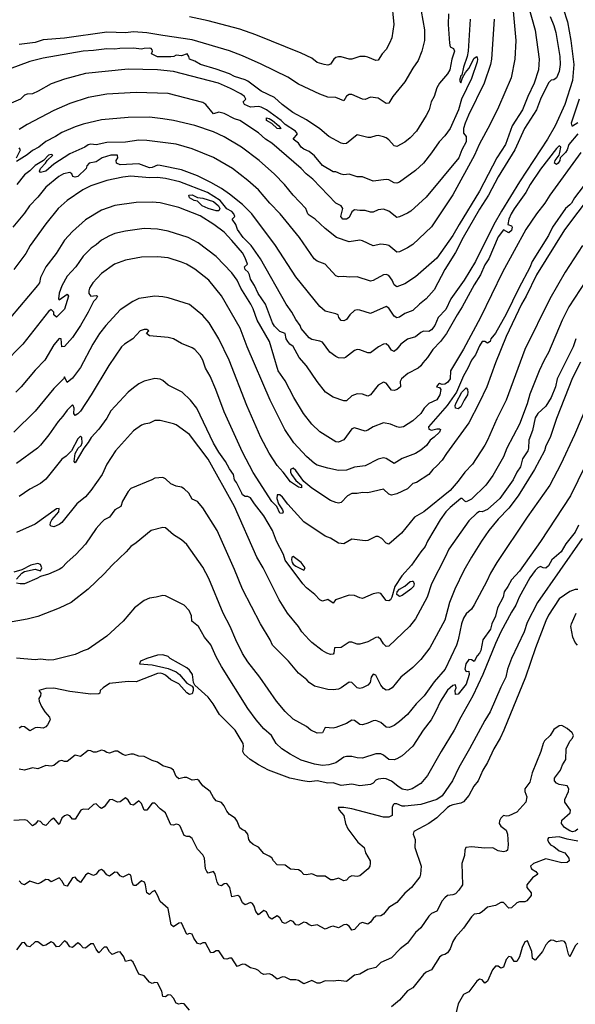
# Model space of a CAD drawing. Header units: metres. Extents: x -46681 to -43747, y -240911 to -237677.
# Tile 370 of 656: x -44482 to -44377, y -240306 to -240121. Entities that reach past the tile are written whole.
import ezdxf

# ---------------------------------------------------------------- set-up
doc = ezdxf.new("R2010")
doc.units = ezdxf.units.M
doc.layers.add('CONTOUR_INDEX', color=1, linetype='Continuous')
doc.layers.add('CONTOUR_INTER', color=3, linetype='Continuous')

msp = doc.modelspace()

# ---------------------------------------------------------------- linework, layer by layer
at = {"layer": 'CONTOUR_INDEX'}
for points, elevation in [([(-44400.9, -240120.02), (-44400.96, -240122.02), (-44400.74, -240125.52), (-44400.6, -240126.22), (-44400, -240126.52), (-44399.79, -240127.02), (-44400.27, -240128.52), (-44400.69, -240130.52), (-44401.1, -240131.26), (-44402.59, -240133.02), (-44403.1, -240133.86), (-44403.61, -240135.52), (-44404.18, -240136.52), (-44404.56, -240138.02), (-44405.1, -240139.06), (-44406.91, -240142.02), (-44408.1, -240143.29), (-44409.1, -240144.08), (-44410.6, -240144.89), (-44411.1, -240144.8), (-44412.1, -240143.67), (-44412.6, -240143.28), (-44413.1, -240143.1), (-44414.1, -240142.86), (-44414.6, -240142.89), (-44415.6, -240143.24), (-44416.1, -240143.23), (-44418.1, -240142.74), (-44420.1, -240144.32), (-44420.6, -240144.41), (-44421.1, -240144.31), (-44423.43, -240143.02), (-44425.1, -240141.59), (-44427.6, -240139.91), (-44430.17, -240138.52), (-44432.19, -240137.02), (-44433.6, -240135.73), (-44436.1, -240134.49), (-44438.6, -240132.63), (-44439.1, -240132.38), (-44441.1, -240131.79), (-44442.1, -240131.29), (-44444.6, -240130.41), (-44447.52, -240129.52), (-44448.6, -240128.89), (-44449.59, -240128.52), (-44449.72, -240128.02), (-44450.05, -240127.52), (-44451.1, -240127.88), (-44452.1, -240127.77), (-44452.52, -240128.02), (-44453.1, -240128.1), (-44455.6, -240128.08), (-44456.7, -240127.52), (-44456.52, -240127.02), (-44456.6, -240126.77), (-44456.78, -240126.52), (-44457.1, -240126.47), (-44458.1, -240126.49), (-44458.6, -240126.63), (-44460.1, -240126.45), (-44462.67, -240126.52), (-44463.6, -240126.66), (-44465.1, -240126.55), (-44467.6, -240126.89), (-44469.6, -240126.99), (-44477.1, -240128.32), (-44479.6, -240128.96), (-44485.25, -240131.02)], 100), ([(-44381.78, -240120.52), (-44381.1, -240122.21), (-44380.72, -240123.52), (-44380, -240128.02), (-44379.96, -240129.52), (-44380.1, -240130.82), (-44380.6, -240132.01), (-44381.1, -240132.4), (-44381.6, -240132.45), (-44382.1, -240132.98), (-44383.6, -240136.02), (-44384.36, -240138.02), (-44386.61, -240141.52), (-44388.47, -240145.52), (-44391.6, -240150.58), (-44393.41, -240154.02), (-44395.1, -240156.65), (-44398.15, -240162.02), (-44399.6, -240164.8), (-44401.62, -240168.02), (-44403.6, -240171.81), (-44405.1, -240173.53), (-44406.37, -240174.52), (-44407.6, -240175.68), (-44409.1, -240176.26), (-44410.1, -240176.94), (-44410.6, -240177.07), (-44411.1, -240176.78), (-44412.1, -240175.24), (-44412.6, -240174.95), (-44415.6, -240176.24), (-44417.6, -240175.63), (-44418.1, -240175.56), (-44418.6, -240175.68), (-44419.46, -240176.52), (-44420.1, -240177.41), (-44420.6, -240177.66), (-44421.1, -240177.58), (-44421.53, -240177.02), (-44421.64, -240176.52), (-44422.1, -240176.3), (-44424.1, -240175.82), (-44425.1, -240174.92), (-44429.6, -240169.35), (-44433.44, -240163.52), (-44437.85, -240157.52), (-44439.6, -240155.81), (-44442.1, -240153.84), (-44443.6, -240152.8), (-44445.6, -240151.66), (-44448.1, -240150.42), (-44451.1, -240149.28), (-44455.1, -240148.45), (-44455.6, -240148.43), (-44456.6, -240148.84), (-44457.1, -240148.91), (-44459.1, -240148.16), (-44462.6, -240148.35), (-44463.31, -240148.02), (-44463.36, -240147.52), (-44463.03, -240147.02), (-44463.12, -240146.52), (-44464.39, -240146.52), (-44465.98, -240147.02), (-44467.1, -240147.77), (-44468.46, -240148.02), (-44468.91, -240148.52), (-44469.03, -240149.02), (-44470.6, -240150.54), (-44471.1, -240150.66), (-44471.51, -240150.52), (-44471.72, -240150.02), (-44472.1, -240149.77), (-44473.28, -240150.02), (-44474.14, -240150.52), (-44476.6, -240152.52), (-44478.1, -240154.39), (-44479.64, -240156.02), (-44480.6, -240157.42), (-44482.77, -240160.02)], 95), ([(-44374.1, -240153.91), (-44379.1, -240160.56), (-44384.36, -240169.02), (-44386.34, -240173.02), (-44387.22, -240174.52), (-44390.1, -240180.6), (-44392.11, -240185.52), (-44393.73, -240190.02), (-44395.13, -240193.02), (-44397.1, -240196.77), (-44401.32, -240202.52), (-44402.1, -240203.78), (-44403.1, -240204.89), (-44403.88, -240205.52), (-44404.64, -240206.52), (-44406.9, -240208.02), (-44407.6, -240208.2), (-44408.6, -240209.2), (-44410.6, -240210.13), (-44411.6, -240210.39), (-44412.1, -240210.2), (-44413.1, -240209.23), (-44416.1, -240209.96), (-44417.1, -240209.89), (-44418.1, -240210.08), (-44419.1, -240210.08), (-44419.92, -240210.52), (-44421.1, -240211.73), (-44421.6, -240211.84), (-44422.1, -240211.77), (-44423.1, -240211.38), (-44426.6, -240209.06), (-44428.1, -240207.81), (-44429.6, -240205.73), (-44430.1, -240205.31), (-44430.6, -240205.52), (-44430.6, -240206.02), (-44430.39, -240206.52), (-44429.6, -240207.62), (-44428.51, -240208.52), (-44428.52, -240209.02), (-44429.1, -240208.88), (-44430.6, -240207.87), (-44431.98, -240206.02), (-44433.1, -240204.81), (-44434.6, -240202.48), (-44436.21, -240199.52), (-44438.84, -240193.52), (-44442.12, -240185.02), (-44444.09, -240181.02), (-44445.86, -240178.02), (-44447.1, -240176.63), (-44449.6, -240174.56), (-44453.6, -240173.33), (-44454.6, -240173.11), (-44456.1, -240173), (-44459.1, -240173.47), (-44460.24, -240174.02), (-44462.6, -240175.59), (-44465.3, -240178.52), (-44466.49, -240180.02), (-44467.76, -240182.02), (-44470.1, -240186.38), (-44471.6, -240188.41), (-44472.6, -240189.19), (-44473.1, -240188.18), (-44473.27, -240188.52), (-44475.1, -240190.32), (-44478.6, -240194.61), (-44482.6, -240198.52)], 90), ([(-44372.6, -240188.15), (-44377.22, -240199.02), (-44379.78, -240204.52), (-44381.86, -240208.52), (-44386.13, -240214.52), (-44391.82, -240223.02), (-44393.01, -240225.02), (-44393.68, -240226.52), (-44396.1, -240230.98), (-44396.6, -240231.8), (-44397.6, -240232.65), (-44398.1, -240233.46), (-44398.49, -240234.52), (-44399.09, -240237.52), (-44399.43, -240238.52), (-44401.52, -240243.02), (-44403.6, -240245.44), (-44405.47, -240248.02), (-44407.01, -240249.52), (-44408.6, -240251.53), (-44410.1, -240252.88), (-44411.1, -240253.6), (-44411.99, -240254.02), (-44412.6, -240253.91), (-44413.6, -240253.05), (-44414.6, -240252.68), (-44415.1, -240252.71), (-44416.1, -240253.2), (-44417.1, -240253.49), (-44417.6, -240253.44), (-44418.6, -240252.68), (-44419.1, -240252.63), (-44420.1, -240253.26), (-44422.1, -240254.01), (-44422.6, -240254.11), (-44424.1, -240253.97), (-44424.6, -240254.98), (-44425.6, -240255.03), (-44426.77, -240254.52), (-44427.6, -240253.81), (-44430.1, -240252.4), (-44431.6, -240250.96), (-44433.24, -240249.02), (-44436.38, -240244.52), (-44438.6, -240241.68), (-44439.6, -240240.09), (-44440.88, -240237.52), (-44441.94, -240235.02), (-44443.29, -240232.52), (-44445.95, -240226.02), (-44447.1, -240223.88), (-44450.1, -240219.63), (-44451.1, -240218.76), (-44452.6, -240217.79), (-44454.1, -240216.49), (-44454.6, -240216.42), (-44456.78, -240217.02), (-44459.6, -240219.33), (-44460.6, -240219.98), (-44461.48, -240221.02), (-44464.1, -240223.5), (-44465.6, -240225.15), (-44468.6, -240228), (-44471.82, -240230.52), (-44474.1, -240231.61), (-44478.1, -240233.13), (-44480.1, -240233.62), (-44483.6, -240234.25)], 85), ([(-44376.6, -240273.08), (-44377.1, -240273.48), (-44377.6, -240273.55), (-44378.1, -240273.42), (-44379.1, -240272.77), (-44379.69, -240272.02), (-44379.6, -240271.39), (-44378.07, -240270.02), (-44378, -240269.52), (-44379.05, -240268.02), (-44379.03, -240267.52), (-44378.37, -240266.02), (-44378.3, -240265.52), (-44378.6, -240264.97), (-44380.1, -240264.72), (-44380.6, -240264.45), (-44380.99, -240264.02), (-44381.02, -240263.52), (-44379.84, -240262.02), (-44379.49, -240261.02), (-44378.84, -240260.02), (-44378.8, -240258.02), (-44378.1, -240256.56), (-44377.6, -240256.02), (-44377.4, -240255.52), (-44377.65, -240255.02), (-44378.6, -240254.17), (-44379.6, -240253.61), (-44380.1, -240253.7), (-44381.1, -240254.35), (-44381.79, -240255.52), (-44382.86, -240256.52), (-44383.13, -240257.02), (-44383.58, -240258.52), (-44385.16, -240262.52), (-44385.6, -240264.23), (-44386.54, -240265.52), (-44386.54, -240266.02), (-44386.17, -240267.02), (-44386.4, -240268.02), (-44388.1, -240269.9), (-44389.6, -240270.6), (-44390.1, -240270.66), (-44390.6, -240270.52), (-44391.1, -240271.01), (-44391.32, -240271.52), (-44391.37, -240272.02), (-44391.1, -240272.52), (-44390.1, -240273.28), (-44389.8, -240274.02), (-44389.67, -240276.02), (-44389.81, -240277.02), (-44390.1, -240277.24), (-44390.6, -240277.34), (-44391.6, -240277.13), (-44392.6, -240276.6), (-44394.1, -240276.64), (-44396.6, -240276.4), (-44397.64, -240276.52), (-44397.85, -240277.02), (-44397.91, -240278.02), (-44398.4, -240279.52), (-44398.31, -240283.52), (-44398.95, -240284.52), (-44399.6, -240285.23), (-44400.1, -240285.42), (-44401.1, -240285.51), (-44401.6, -240285.95), (-44402.1, -240286.53), (-44403.1, -240288.45), (-44404.1, -240288.93), (-44404.6, -240289.44), (-44406.1, -240291.63), (-44407.1, -240292.46), (-44408.6, -240294.48), (-44409.97, -240295.52), (-44411.6, -240297.21), (-44413.6, -240298.09), (-44414.6, -240299.07), (-44416.1, -240299.44), (-44417.6, -240300.3), (-44418.6, -240300.47), (-44420.1, -240301.68), (-44421.6, -240301.49), (-44422.6, -240301.64), (-44424.1, -240301.58), (-44425.1, -240301.97), (-44425.6, -240302.01), (-44426.6, -240301.47), (-44428.1, -240302.14), (-44429.1, -240301.51), (-44429.6, -240301.35), (-44430.6, -240301.37), (-44431.6, -240300.87), (-44432.1, -240300.82), (-44433.1, -240301.25), (-44434.1, -240300.43), (-44434.6, -240300.22), (-44435.6, -240300.34), (-44436.1, -240300.1), (-44436.6, -240299.61), (-44437.1, -240299.34), (-44438.1, -240299.13), (-44439.1, -240298.48), (-44439.6, -240298.43), (-44440.6, -240298.84), (-44441.6, -240297.32), (-44442.1, -240297.28), (-44442.6, -240297.48), (-44443.1, -240297.45), (-44444.1, -240295.95), (-44444.6, -240295.93), (-44445.1, -240296.25), (-44445.6, -240296.3), (-44446.6, -240294.39), (-44447.1, -240294.39), (-44447.6, -240294.65), (-44448.1, -240294.57), (-44448.8, -240293.52), (-44449.1, -240292.81), (-44449.6, -240292.69), (-44450.1, -240292.84), (-44451.1, -240290.67), (-44451.6, -240290.7), (-44452.6, -240291.4), (-44453.06, -240291.02), (-44453.6, -240287.95), (-44455.1, -240286.68), (-44455.6, -240285.46), (-44456.1, -240284.61), (-44456.6, -240284.84), (-44457.1, -240285.36), (-44457.6, -240285.05), (-44457.86, -240283.52), (-44458.06, -240283.02), (-44458.6, -240282.81), (-44459.6, -240283.65), (-44460.1, -240283.63), (-44460.39, -240283.02), (-44460.6, -240281.73), (-44460.99, -240281.52), (-44462.1, -240282.07), (-44462.6, -240281.82), (-44463.1, -240281.2), (-44463.6, -240281.17), (-44464.6, -240281.9), (-44465.1, -240281.66), (-44465.6, -240281), (-44466.1, -240280.66), (-44466.6, -240280.87), (-44467.1, -240281.55), (-44467.6, -240281.75), (-44468.6, -240281.32), (-44469.1, -240281.72), (-44470.1, -240283.08), (-44470.6, -240282.7), (-44471.1, -240282.06), (-44471.6, -240282.22), (-44472.6, -240283.75), (-44473.1, -240283.67), (-44473.6, -240282.75), (-44474.1, -240282.24), (-44475.6, -240282.98), (-44476.1, -240282.62), (-44476.6, -240282.52), (-44477.6, -240283.17), (-44478.1, -240283.32), (-44479.6, -240282.87), (-44480.6, -240283.53), (-44481.1, -240283.37), (-44481.6, -240282.78)], 80)]:
    msp.add_lwpolyline(points, dxfattribs=dict(at, elevation=elevation))
at = {"layer": 'CONTOUR_INTER'}
for points, elevation in [([(-44386.1, -240117.77), (-44384.6, -240123.05), (-44383.9, -240128.52), (-44383.98, -240130.52), (-44384.79, -240133.02), (-44386, -240135.52), (-44386.99, -240138.02), (-44388.93, -240141.02), (-44390.23, -240144.52), (-44391.86, -240147.02), (-44395.1, -240153.32), (-44398.94, -240159.52), (-44400.1, -240161.63), (-44403.1, -240165.87), (-44407.1, -240169.39), (-44409.1, -240170.71), (-44410.6, -240171.24), (-44411.1, -240170.86), (-44411.47, -240170.02), (-44412.1, -240169.15), (-44412.6, -240168.91), (-44413.1, -240168.98), (-44415.1, -240170.04), (-44415.6, -240170.17), (-44418.1, -240169.35), (-44419.6, -240169.46), (-44420.6, -240169.34), (-44421.6, -240169.39), (-44422.1, -240169.2), (-44424.08, -240167.02), (-44425.6, -240166.42), (-44426.14, -240166.02), (-44428.89, -240162.02), (-44432.53, -240157.52), (-44434.49, -240155.52), (-44436.64, -240153.02), (-44438.6, -240151.28), (-44441.53, -240149.02), (-44445.1, -240146.96), (-44449.1, -240145.33), (-44452.1, -240144.48), (-44457.6, -240143.79), (-44459.1, -240143.71), (-44461.6, -240144.08), (-44465.1, -240144.15), (-44467.1, -240144.59), (-44468.1, -240144.49), (-44468.6, -240144.58), (-44469.26, -240145.02), (-44472.1, -240146.28), (-44475.1, -240148.24), (-44476.57, -240149.52), (-44477.6, -240149.8), (-44477.75, -240149.52), (-44477.57, -240149.02), (-44476.64, -240148.02), (-44476.35, -240147.52), (-44475.26, -240146.52), (-44475.6, -240146.38), (-44476.1, -240146.52), (-44477.01, -240147.52), (-44478.6, -240148.46), (-44479.6, -240149.49), (-44480.6, -240150.25), (-44482.04, -240152.02)], 96), ([(-44411.6, -240117.52), (-44411.18, -240122.02), (-44411.59, -240124.52), (-44411.98, -240125.52), (-44412.6, -240126.67), (-44413.35, -240127.52), (-44414.1, -240128.67), (-44414.6, -240128.79), (-44416.1, -240128.11), (-44416.6, -240128.02), (-44417.6, -240128.01), (-44419.1, -240128.5), (-44419.6, -240128.53), (-44421.1, -240128.09), (-44421.6, -240128.08), (-44422.1, -240128.18), (-44422.47, -240128.52), (-44423.1, -240129.45), (-44423.6, -240129.62), (-44424.27, -240129.52), (-44425.6, -240129.12), (-44426.6, -240128.35), (-44428.6, -240127.38), (-44437.1, -240123.94), (-44440.1, -240122.85), (-44446.1, -240121.29), (-44449.6, -240120.58)], 102), ([(-44379.36, -240119.02), (-44378.57, -240121.52), (-44377.91, -240125.02), (-44377.35, -240129.52), (-44377.62, -240132.52), (-44379.07, -240137.02), (-44380.89, -240141.02), (-44382.3, -240143.52), (-44387.6, -240151.53), (-44390.95, -240157.02), (-44392.38, -240159.52), (-44395.81, -240166.52), (-44397.98, -240170.02), (-44400.46, -240173.52), (-44401.39, -240175.52), (-44402.85, -240177.02), (-44403.49, -240178.52), (-44404.1, -240179.34), (-44404.6, -240179.63), (-44405.6, -240179.6), (-44406.1, -240179.82), (-44407.1, -240180.67), (-44408.6, -240181.08), (-44409.87, -240182.02), (-44410.6, -240182.97), (-44411.1, -240183.41), (-44411.6, -240183.13), (-44412.1, -240182.37), (-44412.6, -240181.93), (-44413.1, -240181.99), (-44414.07, -240182.52), (-44415.6, -240183.63), (-44416.1, -240183.66), (-44417.6, -240183.06), (-44418.1, -240183.03), (-44418.6, -240183.23), (-44420.29, -240184.52), (-44420.6, -240184.65), (-44421.6, -240184.6), (-44422.1, -240184.36), (-44423.2, -240183.52), (-44424.6, -240181.66), (-44425.1, -240181.44), (-44426.6, -240181.12), (-44427.1, -240180.84), (-44428.6, -240179.05), (-44428.76, -240178.52), (-44429.6, -240177.41), (-44430.33, -240176.02), (-44431.44, -240174.52), (-44436.22, -240166.02), (-44437.98, -240163.52), (-44439.47, -240162.02), (-44440.55, -240160.52), (-44440.91, -240159.52), (-44441.54, -240158.52), (-44441.07, -240158.02), (-44441.26, -240157.52), (-44441.6, -240157.12), (-44442.6, -240156.59), (-44443.81, -240155.02), (-44446.18, -240153.52), (-44451.4, -240151.52), (-44454.1, -240150.9), (-44455.6, -240150.72), (-44457.1, -240150.76), (-44460.6, -240150.5), (-44462.1, -240150.67), (-44465.1, -240151.27), (-44468.1, -240152.3), (-44469.64, -240153.02), (-44472.6, -240155.02), (-44474.27, -240156.52), (-44476.6, -240159.44), (-44479.53, -240163.52), (-44480.33, -240165.02), (-44482.58, -240168.02)], 94), ([(-44388.79, -240119.52), (-44388.25, -240125.02), (-44388.42, -240128.52), (-44389.16, -240132.02), (-44391.54, -240137.52), (-44393.1, -240140.73), (-44395.13, -240144.52), (-44396.04, -240146.52), (-44400.1, -240153.98), (-44404.1, -240159.96), (-44407.6, -240163.28), (-44408.6, -240163.96), (-44410.1, -240164.67), (-44410.6, -240164.72), (-44412.1, -240163.5), (-44412.6, -240163.36), (-44413.6, -240163.27), (-44415.1, -240163.55), (-44417.1, -240162.61), (-44417.6, -240162.51), (-44419.6, -240162.81), (-44421.95, -240162.02), (-44424.1, -240160.32), (-44425.95, -240158.52), (-44427.1, -240157.79), (-44427.35, -240157.52), (-44427.75, -240156.52), (-44430.1, -240154.06), (-44431.71, -240152.02), (-44433.6, -240150.13), (-44436.49, -240147.52), (-44439.81, -240145.02), (-44443.1, -240143.08), (-44445.1, -240142.16), (-44448.6, -240140.99), (-44452.6, -240140.01), (-44454.6, -240139.69), (-44457.1, -240139.4), (-44461.1, -240139.44), (-44466.1, -240139.9), (-44469.6, -240140.74), (-44471.1, -240141.21), (-44473.6, -240142.27), (-44474.78, -240143.02), (-44476.6, -240143.94), (-44477.9, -240145.02), (-44479.1, -240145.67), (-44480.1, -240146.48), (-44482.1, -240147.75)], 97), ([(-44406.04, -240119.52), (-44405.42, -240123.02), (-44405.44, -240125.02), (-44405.91, -240127.02), (-44406.6, -240128.73), (-44407.6, -240130.18), (-44409.1, -240132.77), (-44411.37, -240135.52), (-44412.1, -240136.77), (-44412.6, -240136.86), (-44414.1, -240135.83), (-44415.6, -240135.65), (-44416.6, -240136.06), (-44417.1, -240136.02), (-44419.1, -240135.17), (-44419.6, -240135.13), (-44420.1, -240135.47), (-44420.6, -240136.33), (-44422.1, -240135.73), (-44423.6, -240135.63), (-44425.1, -240135.09), (-44429.1, -240133.21), (-44431.1, -240131.89), (-44436.1, -240129.44), (-44439.6, -240127.91), (-44442.1, -240126.97), (-44449.1, -240124.85), (-44454.6, -240124.09), (-44457.6, -240123.54), (-44460.1, -240123.37), (-44461.6, -240123.58), (-44465.1, -240123.45), (-44473.1, -240124.59), (-44477.1, -240124.89), (-44478.6, -240125.38), (-44481.6, -240125.77)], 101), ([(-44396.83, -240121.02), (-44397.21, -240127.02), (-44397.41, -240128.02), (-44398.1, -240129.98), (-44398.4, -240131.52), (-44398.6, -240131.66), (-44398.82, -240132.52), (-44398.6, -240132.96), (-44398.27, -240132.02), (-44397.74, -240131.02), (-44397.1, -240130.28), (-44396.1, -240128.33), (-44395.6, -240128), (-44395.49, -240128.52), (-44395.54, -240129.02), (-44396.6, -240132.17), (-44398.44, -240136.02), (-44399.02, -240138.02), (-44400.59, -240141.52), (-44401.6, -240142.93), (-44402.64, -240144.02), (-44404.1, -240146.11), (-44405.62, -240148.02), (-44407.1, -240149.39), (-44410.1, -240151.6), (-44410.6, -240151.82), (-44411.1, -240151.71), (-44412.1, -240151.19), (-44412.6, -240151.11), (-44415.1, -240151.39), (-44417.1, -240150.6), (-44418.1, -240150.57), (-44419.6, -240150.12), (-44420.6, -240150.22), (-44421.1, -240150.13), (-44422.1, -240149.66), (-44422.6, -240149.66), (-44424.6, -240148.5), (-44426.1, -240146.67), (-44427.1, -240145.85), (-44428.1, -240145.41), (-44428.58, -240145.02), (-44429.1, -240144.31), (-44430.08, -240143.52), (-44429.31, -240142.52), (-44429.65, -240142.02), (-44431.6, -240140.76), (-44432.38, -240140.02), (-44435.1, -240138.02), (-44436.1, -240137.51), (-44436.6, -240137.4), (-44438.1, -240137.52), (-44439.22, -240137.02), (-44439.47, -240136.52), (-44438.99, -240136.02), (-44439.28, -240135.52), (-44439.94, -240135.02), (-44441.86, -240134.02), (-44444.12, -240133.02), (-44452.6, -240130.84), (-44455.6, -240130.5), (-44461.1, -240130.41), (-44469.1, -240131.19), (-44473.1, -240132.24), (-44475.6, -240133.13), (-44478.01, -240134.52), (-44479.1, -240135.01), (-44480.1, -240135.11), (-44480.6, -240135.29), (-44481.36, -240136.02), (-44483.1, -240136.8)], 99), ([(-44392.34, -240121.02), (-44392.81, -240128.52), (-44393.03, -240129.52), (-44394.19, -240133.02), (-44397.17, -240139.02), (-44397.78, -240140.52), (-44398.08, -240141.52), (-44398.1, -240142.41), (-44397.59, -240143.02), (-44397.57, -240144.02), (-44398.38, -240145.52), (-44398.96, -240147.02), (-44405.1, -240154.41), (-44407.97, -240157.02), (-44408.6, -240157.44), (-44410.1, -240158.13), (-44410.6, -240158.22), (-44412.1, -240157.03), (-44413.1, -240156.69), (-44414.1, -240156.82), (-44415.1, -240157.23), (-44415.6, -240157.21), (-44416.6, -240156.9), (-44417.6, -240156.94), (-44418.6, -240156.81), (-44419.1, -240157.18), (-44419.6, -240158.23), (-44420.1, -240158.57), (-44420.78, -240158.52), (-44421.14, -240158.02), (-44420.79, -240156.52), (-44421.1, -240156.05), (-44422.11, -240155.52), (-44426.39, -240151.02), (-44427.64, -240150.02), (-44428.61, -240149.02), (-44434.1, -240144.26), (-44435.29, -240143.52), (-44436.6, -240142.34), (-44440.1, -240140.05), (-44441.1, -240139.71), (-44443.1, -240138.72), (-44444.1, -240138.45), (-44445.1, -240138.79), (-44446.5, -240137.02), (-44447.1, -240136.64), (-44453.6, -240134.93), (-44459.6, -240134.75), (-44465.1, -240135.11), (-44468.6, -240135.71), (-44472.1, -240136.81), (-44475.1, -240138.15), (-44480.1, -240140.75), (-44481.6, -240141.71)], 98), ([(-44376.35, -240136.02), (-44377.89, -240140.52), (-44377.76, -240141.02), (-44377.6, -240141.05), (-44376.6, -240140.39)], 93), ([(-44435.11, -240139.52), (-44434.6, -240139.65), (-44433.98, -240140.02), (-44432.78, -240141.02), (-44432.41, -240141.52), (-44432.6, -240141.62), (-44433.13, -240141.52), (-44434.1, -240140.58), (-44435.13, -240140.02), (-44435.11, -240139.52)], 99), ([(-44376.6, -240142.53), (-44378.28, -240144.52), (-44378.61, -240145.52), (-44378.93, -240146.02), (-44379.94, -240147.02), (-44380.01, -240147.52), (-44380.3, -240148.02), (-44380.6, -240148.29), (-44381.01, -240148.02), (-44380.85, -240147.52), (-44380.13, -240146.52), (-44379.97, -240146.02), (-44379.81, -240145.02), (-44380.1, -240144.78), (-44380.6, -240145.26), (-44383.6, -240149.14), (-44385.56, -240152.02), (-44386.38, -240153.52), (-44388.6, -240156.6), (-44389.12, -240157.52), (-44389.6, -240158.54), (-44389.75, -240159.52), (-44389.1, -240159.8), (-44388.97, -240160.02), (-44389.1, -240160.68), (-44389.6, -240161.11), (-44390.6, -240160.53), (-44391.6, -240161.86), (-44393.36, -240166.02), (-44394.1, -240167.15), (-44394.88, -240169.02), (-44396.1, -240170.86), (-44398.32, -240175.02), (-44399.31, -240176.52), (-44401.28, -240180.02), (-44402.42, -240181.52), (-44403.86, -240183.02), (-44404.84, -240184.52), (-44405.76, -240185.52), (-44406.1, -240186.07), (-44406.6, -240186.5), (-44408.54, -240187.52), (-44409.73, -240188.52), (-44409.97, -240189.02), (-44409.91, -240190.02), (-44410.56, -240190.52), (-44411.1, -240190.7), (-44411.6, -240190.66), (-44412.6, -240189.36), (-44413.1, -240189.17), (-44414.1, -240189.74), (-44415.6, -240191.54), (-44416.1, -240191.79), (-44417.1, -240191.38), (-44418.1, -240191.37), (-44419.1, -240191.72), (-44420.1, -240192.66), (-44420.6, -240192.68), (-44422.6, -240191.94), (-44424.03, -240191.02), (-44425.6, -240189.03), (-44427.6, -240186.06), (-44429, -240184.52), (-44430.1, -240182.45), (-44430.71, -240182.02), (-44431.1, -240181.53), (-44431.4, -240181.02), (-44431.6, -240180.01), (-44432.6, -240179.61), (-44433.6, -240178.61), (-44433.98, -240178.02), (-44435.29, -240174.52), (-44436.66, -240172.52), (-44437.35, -240171.02), (-44438.1, -240169.81), (-44438.28, -240169.02), (-44438.54, -240168.52), (-44439.13, -240168.02), (-44439.22, -240167.52), (-44438.7, -240167.02), (-44439.1, -240165.84), (-44439.6, -240164.86), (-44441.6, -240162.54), (-44443.09, -240161.02), (-44444.99, -240159.52), (-44447.6, -240157.94), (-44451.6, -240156.35), (-44455.1, -240155.47), (-44456.6, -240155.34), (-44459.6, -240155.42), (-44463.6, -240155.99), (-44466.1, -240156.85), (-44469.1, -240158.66), (-44471.6, -240160.84), (-44473.06, -240162.52), (-44474.62, -240165.02), (-44476.6, -240167.5), (-44477.57, -240169.52), (-44477.78, -240170.52), (-44478.13, -240171.02), (-44483.21, -240177.02)], 93), ([(-44482.12, -240147.02), (-44481.34, -240145.52), (-44481.6, -240145.13)], 97), ([(-44376.03, -240146.02), (-44381.9, -240154.02), (-44382.82, -240155.52), (-44384.37, -240157.52), (-44386.36, -240160.52), (-44390.74, -240168.52), (-44394.88, -240177.02), (-44398.1, -240182.93), (-44400.55, -240187.02), (-44400.6, -240188.54), (-44401.1, -240189.23), (-44401.6, -240189.52), (-44402.1, -240189.61), (-44402.6, -240189.43), (-44402.81, -240189.52), (-44403.1, -240189.9), (-44403.17, -240190.02), (-44402.6, -240190.17), (-44402.35, -240190.52), (-44402.53, -240191.52), (-44403.1, -240192.44), (-44404.6, -240193.15), (-44405.51, -240194.02), (-44406.14, -240195.02), (-44407.6, -240196.39), (-44409.4, -240197.52), (-44410.1, -240197.65), (-44410.6, -240197.56), (-44411.81, -240197.02), (-44413.1, -240196.76), (-44415.1, -240197.52), (-44416.1, -240198.16), (-44416.6, -240198.33), (-44418.6, -240197.74), (-44419.1, -240197.89), (-44420.6, -240200.01), (-44421.6, -240200.4), (-44422.1, -240200.35), (-44425.1, -240198.49), (-44426.6, -240197.02), (-44428.19, -240195.02), (-44429.96, -240192.02), (-44431.6, -240188.91), (-44432.91, -240187.02), (-44434.57, -240181.52), (-44436.84, -240177.52), (-44437.6, -240175.37), (-44438.04, -240174.52), (-44439.92, -240171.52), (-44440.65, -240170.02), (-44441.6, -240168.63), (-44444.6, -240165.53), (-44447.93, -240163.02), (-44449.83, -240162.02), (-44453.6, -240160.8), (-44455.6, -240160.41), (-44458.1, -240160.31), (-44461.6, -240160.78), (-44463.6, -240161.27), (-44464.6, -240161.66), (-44466.1, -240162.5), (-44467.1, -240163.37), (-44468.09, -240164.02), (-44469.55, -240165.52), (-44470.96, -240167.52), (-44472.6, -240169.27), (-44473.6, -240171.04), (-44474.1, -240172.42), (-44474.23, -240173.52), (-44474.1, -240173.67), (-44472.6, -240172.6), (-44472.31, -240173.02), (-44473.1, -240175.43), (-44474.6, -240176.95), (-44475.09, -240176.52), (-44475.11, -240176.02), (-44475.6, -240175.52), (-44476.1, -240175.89), (-44480.93, -240182.02), (-44484.6, -240185.76)], 92), ([(-44375.6, -240152.42), (-44377.25, -240154.52), (-44377.83, -240155.52), (-44378.1, -240155.87), (-44378.94, -240156.52), (-44381.4, -240160.02), (-44382.1, -240161.62), (-44385.17, -240166.52), (-44385.6, -240167.65), (-44387.71, -240171.52), (-44390.1, -240176.39), (-44392.1, -240179.97), (-44392.94, -240181.02), (-44393.1, -240181.54), (-44393.6, -240181.84), (-44394.1, -240181.5), (-44394.6, -240181.51), (-44395.1, -240182.3), (-44395.84, -240184.02), (-44396.6, -240185), (-44397.27, -240186.52), (-44398.1, -240187.97), (-44399.4, -240191.02), (-44401.18, -240193.52), (-44404.68, -240197.52), (-44404.6, -240198), (-44404.1, -240198.14), (-44403.1, -240197.9), (-44402.6, -240197.93), (-44402.44, -240198.02), (-44402.59, -240198.52), (-44403.6, -240199.48), (-44404.39, -240200.02), (-44405.06, -240201.02), (-44406.1, -240201.94), (-44407.1, -240202.54), (-44409.6, -240203.48), (-44411.1, -240204.4), (-44412.6, -240203.48), (-44413.1, -240203.33), (-44414.1, -240203.61), (-44416.6, -240204.88), (-44418.6, -240205.12), (-44420.1, -240205.69), (-44421.6, -240205.72), (-44423.6, -240205.32), (-44425.6, -240204.72), (-44426.1, -240204.45), (-44427.6, -240203.14), (-44429.97, -240200.52), (-44431.67, -240198.02), (-44434.44, -240192.52), (-44438.78, -240182.52), (-44440.08, -240179.02), (-44443.6, -240172.95), (-44445.98, -240170.02), (-44448.6, -240167.96), (-44450.16, -240167.02), (-44451.1, -240166.61), (-44453.6, -240165.83), (-44455.6, -240165.61), (-44458.6, -240165.69), (-44461.6, -240166.24), (-44463.69, -240167.02), (-44466.1, -240168.75), (-44467.73, -240170.52), (-44468.35, -240171.52), (-44468.52, -240172.02), (-44468.53, -240172.52), (-44468.1, -240172.99), (-44467.1, -240172.86), (-44466.86, -240173.02), (-44467.14, -240173.52), (-44467.6, -240173.98), (-44468.6, -240175.98), (-44470.1, -240178.54), (-44471.6, -240180.74), (-44473.1, -240182.43), (-44473.6, -240182.54), (-44473.68, -240181.02), (-44474.1, -240180.93), (-44475.1, -240182.17), (-44476.79, -240185.02), (-44478.6, -240186.88), (-44481.22, -240190.02), (-44482.21, -240191.02)], 91), ([(-44449.71, -240154.02), (-44449.1, -240154), (-44448.1, -240154.46), (-44447.1, -240154.63), (-44445.1, -240155.26), (-44444.16, -240156.02), (-44443.87, -240156.52), (-44444.1, -240157.01), (-44444.6, -240157), (-44446.1, -240156.56), (-44447.19, -240156.02), (-44448.1, -240155.17), (-44448.7, -240155.02), (-44449.56, -240154.52), (-44449.71, -240154.02)], 94), ([(-44375.76, -240163.52), (-44378.98, -240168.52), (-44381.84, -240173.52), (-44386.59, -240183.02), (-44390.1, -240192.52), (-44391.85, -240196.02), (-44393.58, -240200.02), (-44394.1, -240200.99), (-44396.42, -240204.52), (-44397.82, -240206.02), (-44399.1, -240207.75), (-44400.62, -240209.52), (-44405.53, -240213.52), (-44407.29, -240214.52), (-44409.73, -240217.52), (-44412.1, -240219.57), (-44412.6, -240219.41), (-44413.42, -240218.52), (-44414.1, -240218.15), (-44414.6, -240218.14), (-44416.1, -240218.86), (-44416.6, -240218.94), (-44419.1, -240218.63), (-44420.6, -240219.5), (-44421.6, -240219.39), (-44423.1, -240218.45), (-44424.1, -240218.09), (-44428.1, -240215.38), (-44431.1, -240212.07), (-44432.1, -240210.73), (-44432.6, -240210.33), (-44433.1, -240210.32), (-44433.15, -240211.02), (-44432.89, -240212.02), (-44432.1, -240213.14), (-44431.97, -240213.52), (-44432.1, -240213.82), (-44432.6, -240213.72), (-44433.2, -240212.52), (-44434.1, -240211.57), (-44437.6, -240206.09), (-44439.6, -240202.32), (-44443.1, -240194.71), (-44444.64, -240190.52), (-44445.71, -240188.02), (-44446.56, -240186.52), (-44447.07, -240185.02), (-44447.6, -240184.15), (-44448.6, -240183.05), (-44449.1, -240182.7), (-44451.1, -240181.89), (-44452.6, -240181), (-44453.6, -240180.77), (-44457.1, -240180.46), (-44457.69, -240180.02), (-44457.2, -240179.52), (-44457.6, -240179.25), (-44458.1, -240179.25), (-44458.84, -240179.52), (-44460.21, -240181.02), (-44461.81, -240182.02), (-44462.34, -240182.52), (-44464.77, -240186.02), (-44468.04, -240191.52), (-44470.1, -240194.6), (-44470.6, -240195.08), (-44471.1, -240195.42), (-44471.35, -240195.02), (-44471.29, -240194.02), (-44471.42, -240193.52), (-44471.6, -240193.38), (-44472.6, -240194.38), (-44473.38, -240195.52), (-44474.27, -240196.52), (-44475.99, -240199.02), (-44477.6, -240201.01), (-44478.14, -240201.52), (-44482.1, -240204.44)], 89), ([(-44374.07, -240168.52), (-44378.27, -240175.02), (-44379.54, -240177.52), (-44382.1, -240183.58), (-44382.96, -240185.02), (-44383.85, -240187.02), (-44385.6, -240191.42), (-44386.1, -240193.21), (-44387.54, -240197.02), (-44389.94, -240201.52), (-44390.6, -240203.19), (-44392.6, -240206.67), (-44393.89, -240208.52), (-44396.6, -240211.14), (-44397.6, -240211.59), (-44397.84, -240211.52), (-44398.37, -240211.02), (-44398.6, -240210.99), (-44400.6, -240212.66), (-44401.43, -240213.52), (-44402.49, -240215.02), (-44404.84, -240219.02), (-44405.3, -240220.02), (-44406.14, -240221.02), (-44407.89, -240223.52), (-44409.66, -240225.52), (-44410.98, -240227.52), (-44411.59, -240229.52), (-44411.83, -240230.02), (-44412.1, -240230.19), (-44412.6, -240230.17), (-44413.6, -240228.81), (-44414.1, -240228.72), (-44415.1, -240228.91), (-44417.1, -240229.74), (-44417.6, -240229.65), (-44418.6, -240229.19), (-44419.6, -240229.12), (-44422.14, -240230.02), (-44422.6, -240230.66), (-44423.6, -240229.97), (-44424.6, -240230.25), (-44425.1, -240230.05), (-44426.04, -240229.02), (-44427.6, -240227.75), (-44428.27, -240227.02), (-44431.6, -240222.56), (-44431.94, -240221.52), (-44433.21, -240219.02), (-44433.98, -240217.02), (-44435.6, -240214.27), (-44437.36, -240212.02), (-44438.1, -240210.85), (-44438.6, -240210.63), (-44439.1, -240210.62), (-44439.6, -240210.28), (-44439.76, -240210.02), (-44440.73, -240208.02), (-44441.1, -240207.51), (-44441.33, -240206.52), (-44442.1, -240205.41), (-44442.81, -240204.02), (-44444.1, -240202.28), (-44445.1, -240200.59), (-44448.23, -240194.02), (-44449.4, -240192.52), (-44450.98, -240191.02), (-44453.6, -240189.71), (-44454.6, -240188.84), (-44455.1, -240188.59), (-44456.1, -240188.49), (-44458.1, -240188.99), (-44459.1, -240189.46), (-44460.1, -240190.19), (-44461.1, -240191.03), (-44464.4, -240194.52), (-44465.1, -240195.91), (-44466.6, -240197.95), (-44468.06, -240199.52), (-44468.6, -240200.5), (-44469.43, -240201.52), (-44471.1, -240204.31), (-44471.28, -240204.02), (-44471.09, -240202.52), (-44470.5, -240201.52), (-44469.95, -240201.02), (-44469.78, -240200.52), (-44469.81, -240199.52), (-44470.1, -240199.32), (-44470.6, -240199.78), (-44471.78, -240202.02), (-44472.79, -240203.02), (-44473.6, -240203.62), (-44476.6, -240207.34), (-44477.6, -240208.16), (-44479.6, -240209.26), (-44481.6, -240210.59)], 88), ([(-44376.96, -240181.02), (-44377.5, -240182.52), (-44380.47, -240188.52), (-44380.82, -240190.02), (-44381.6, -240192.04), (-44382.6, -240193.66), (-44384.1, -240195.03), (-44384.6, -240195.86), (-44385.1, -240198.23), (-44385.8, -240200.02), (-44385.88, -240201.52), (-44386.03, -240202.02), (-44387.02, -240203.52), (-44387.4, -240205.02), (-44388.1, -240206.07), (-44388.78, -240207.52), (-44391.29, -240211.02), (-44393.6, -240213.06), (-44394.6, -240213.52), (-44395.1, -240213.46), (-44395.6, -240213.76), (-44397.1, -240215.18), (-44400.87, -240220.52), (-44401.52, -240222.02), (-44404.1, -240227.02), (-44404.94, -240229.52), (-44407.1, -240233.56), (-44408.24, -240235.02), (-44412.1, -240238.72), (-44412.6, -240238.81), (-44413.1, -240238.28), (-44413.6, -240237.44), (-44414.1, -240237.04), (-44414.6, -240237.08), (-44416.1, -240237.88), (-44417.6, -240238.32), (-44418.1, -240238.32), (-44419.1, -240237.95), (-44419.6, -240237.95), (-44421.1, -240238.96), (-44422.34, -240239.02), (-44422.44, -240240.02), (-44422.6, -240240.2), (-44423.1, -240240.27), (-44423.8, -240240.02), (-44424.65, -240239.52), (-44426.6, -240238.06), (-44427.1, -240237.56), (-44428.45, -240236.02), (-44429.12, -240235.02), (-44431.18, -240232.52), (-44432.73, -240230.02), (-44435.77, -240224.02), (-44436.91, -240222.02), (-44441.11, -240212.52), (-44446.1, -240203.6), (-44449.6, -240199), (-44452.1, -240197.14), (-44452.6, -240196.96), (-44455.1, -240196.36), (-44456.1, -240196.38), (-44457.1, -240196.85), (-44458.1, -240197.03), (-44458.6, -240197.25), (-44460.1, -240198.32), (-44463.51, -240202.02), (-44465.09, -240204.52), (-44465.99, -240206.52), (-44468.1, -240209.49), (-44469.1, -240210.66), (-44470.75, -240212.02), (-44473.6, -240215.47), (-44474.1, -240215.87), (-44475.1, -240216.34), (-44475.6, -240216.21), (-44475.75, -240216.02), (-44475.71, -240215.52), (-44475.48, -240215.02), (-44474.17, -240213.52), (-44474.1, -240212.88), (-44474.6, -240212.94), (-44478.6, -240215.8), (-44482.1, -240217.39)], 87), ([(-44376.1, -240185.41), (-44377.6, -240188.31), (-44380.6, -240196), (-44381.78, -240199.52), (-44382.6, -240201.1), (-44382.88, -240202.02), (-44384.77, -240205.52), (-44387.8, -240210.52), (-44389.6, -240212.81), (-44391.6, -240214.89), (-44393.32, -240217.02), (-44394.74, -240219.02), (-44396.6, -240222.02), (-44398.04, -240224.52), (-44399.74, -240228.02), (-44400.7, -240230.52), (-44401.6, -240233.84), (-44404.43, -240239.02), (-44406.1, -240241.24), (-44407.6, -240242.73), (-44409.87, -240244.52), (-44411.48, -240246.52), (-44412.1, -240246.91), (-44412.6, -240246.96), (-44413.1, -240246.69), (-44413.61, -240246.02), (-44414.6, -240244.19), (-44415.1, -240243.99), (-44415.45, -240244.52), (-44415.63, -240245.52), (-44416.1, -240246.06), (-44417.1, -240246.57), (-44417.6, -240246.67), (-44418.1, -240246.54), (-44419.1, -240245.56), (-44419.6, -240245.49), (-44421.1, -240246.56), (-44421.6, -240246.79), (-44422.6, -240246.94), (-44423.6, -240246.86), (-44426.1, -240246.2), (-44427.1, -240245.55), (-44427.55, -240245.02), (-44429.1, -240243.78), (-44430.99, -240241.52), (-44434, -240238.52), (-44434.4, -240237.52), (-44436.25, -240234.52), (-44439.63, -240228.02), (-44441.1, -240224.31), (-44444.4, -240217.02), (-44447.1, -240212.73), (-44448.1, -240211.54), (-44449.1, -240211.1), (-44449.73, -240210.02), (-44450.6, -240209.15), (-44451.1, -240208.86), (-44452.1, -240208.67), (-44453.1, -240208.26), (-44454.1, -240207.29), (-44454.6, -240207.05), (-44456.1, -240207.16), (-44456.67, -240207.52), (-44460.6, -240209.12), (-44461.1, -240209.68), (-44462.18, -240211.52), (-44462.51, -240212.52), (-44463.6, -240213.15), (-44464.6, -240214.53), (-44465.6, -240215.03), (-44466.15, -240215.52), (-44467.1, -240216.6), (-44469.1, -240219.56), (-44470.94, -240221.52), (-44472.6, -240222.94), (-44473.6, -240223.99), (-44474.1, -240224.3), (-44476.1, -240225.22), (-44477.6, -240225.62), (-44478.27, -240226.02), (-44480.6, -240226.99), (-44481.42, -240227.02), (-44482.1, -240226.87)], 86), ([(-44397.88, -240190.52), (-44397.6, -240190.22), (-44397.37, -240190.52), (-44397.26, -240191.02), (-44397.36, -240191.52), (-44398, -240192.52), (-44398.6, -240193.81), (-44399.1, -240194.15), (-44399.6, -240194.04), (-44399.66, -240193.52), (-44399.48, -240193.02), (-44398.38, -240191.02), (-44397.88, -240190.52)], 91), ([(-44373.88, -240202.02), (-44377.99, -240210.52), (-44383.6, -240219.09), (-44387.6, -240224.61), (-44389.1, -240226.26), (-44389.77, -240227.52), (-44390.47, -240228.52), (-44390.65, -240229.52), (-44391.71, -240231.52), (-44392.1, -240233.09), (-44392.76, -240234.52), (-44393.01, -240235.52), (-44394.44, -240237.52), (-44394.85, -240239.52), (-44395.08, -240240.02), (-44395.52, -240240.52), (-44396.1, -240241.62), (-44396.6, -240241.3), (-44397.1, -240241.2), (-44397.64, -240242.02), (-44397.86, -240243.02), (-44397.6, -240243.5), (-44397.1, -240243.42), (-44397.01, -240244.02), (-44397.6, -240245.88), (-44399.1, -240247.75), (-44399.6, -240247.8), (-44399.64, -240247.02), (-44399.46, -240246.52), (-44399.6, -240245.99), (-44400.1, -240246.11), (-44401.1, -240246.99), (-44402.43, -240249.02), (-44403.33, -240251.02), (-44404.17, -240252.52), (-44405.66, -240254.52), (-44407.6, -240257.47), (-44409.6, -240259.3), (-44410.6, -240259.89), (-44411.1, -240260.03), (-44412.1, -240259.97), (-44413.1, -240259.17), (-44413.6, -240258.93), (-44414.6, -240258.96), (-44417.1, -240259.73), (-44418.1, -240259.7), (-44419.1, -240259.41), (-44420.1, -240259.43), (-44420.6, -240259.58), (-44422.1, -240260.6), (-44423.39, -240261.02), (-44424.6, -240261.13), (-44426.1, -240260.9), (-44428.6, -240260.15), (-44430.68, -240259.02), (-44432.21, -240258.02), (-44433.3, -240257.02), (-44434.16, -240255.52), (-44435.6, -240254.24), (-44437.07, -240252.52), (-44438.6, -240250.44), (-44443.6, -240242.52), (-44444.6, -240240.71), (-44445.6, -240238.44), (-44446.77, -240237.02), (-44447.87, -240235.02), (-44449.14, -240234.02), (-44449.2, -240233.02), (-44449.63, -240232.02), (-44450.6, -240231.02), (-44454.1, -240229.24), (-44454.6, -240229.18), (-44455.83, -240229.52), (-44457.1, -240229.7), (-44458.1, -240230.17), (-44459.9, -240231.52), (-44462.07, -240234.02), (-44465.1, -240236.84), (-44468.6, -240239.3), (-44469.6, -240239.61), (-44471.1, -240240.29), (-44475.1, -240241.27), (-44476.1, -240241.32), (-44477.6, -240241.16), (-44478.6, -240241.28), (-44482.1, -240240.98)], 84), ([(-44376.51, -240216.02), (-44377.1, -240217.32), (-44378.88, -240219.52), (-44379.74, -240221.02), (-44381.49, -240222.52), (-44382.1, -240223.66), (-44382.6, -240224.06), (-44383.1, -240223.99), (-44383.6, -240223.75), (-44384.1, -240224.03), (-44384.6, -240224.51), (-44385.6, -240225.86), (-44387.61, -240229.52), (-44388.23, -240231.02), (-44389.1, -240232.33), (-44391.1, -240236.04), (-44392.1, -240238.19), (-44394.45, -240244.02), (-44396.32, -240248.02), (-44398.58, -240252.02), (-44399.83, -240254.52), (-44402.3, -240258.52), (-44404.87, -240263.02), (-44406.1, -240264.5), (-44407.76, -240265.52), (-44408.6, -240265.75), (-44409.6, -240265.54), (-44410.46, -240265.02), (-44411.6, -240264.08), (-44412.6, -240263.6), (-44413.1, -240263.54), (-44414.1, -240263.69), (-44414.6, -240263.9), (-44415.1, -240264.45), (-44415.6, -240264.67), (-44417.6, -240264.93), (-44419.1, -240264.65), (-44421.1, -240264.88), (-44422.6, -240264.38), (-44423.6, -240264.42), (-44425.6, -240263.99), (-44427.1, -240264.18), (-44428.28, -240264.02), (-44430.72, -240263.52), (-44434.71, -240262.02), (-44436.63, -240261.02), (-44438.21, -240260.02), (-44439.29, -240259.02), (-44439.56, -240258.52), (-44439.41, -240257.52), (-44439.53, -240257.02), (-44441.03, -240254.52), (-44443.92, -240251.52), (-44445.15, -240249.52), (-44446.1, -240248.32), (-44448.58, -240246.02), (-44448.84, -240245.52), (-44449, -240244.02), (-44449.6, -240243.24), (-44450.1, -240242.79), (-44453.19, -240241.02), (-44453.6, -240240.65), (-44454.6, -240240.33), (-44455.6, -240240.41), (-44457.62, -240241.02), (-44458.8, -240241.52), (-44459.01, -240242.02), (-44456.6, -240242.24), (-44453.6, -240242.92), (-44452.1, -240243.51), (-44451.44, -240244.02), (-44450.1, -240245.68), (-44449.1, -240246.2), (-44448.88, -240246.52), (-44448.89, -240247.02), (-44449.1, -240247.7), (-44449.6, -240247.8), (-44450.1, -240247.46), (-44451.6, -240245.8), (-44453.1, -240245.04), (-44454.1, -240244.17), (-44454.6, -240243.89), (-44455.1, -240243.8), (-44455.6, -240243.86), (-44459.6, -240245.4), (-44461.1, -240245.37), (-44464.6, -240245.75), (-44465.82, -240246.52), (-44466.37, -240247.02), (-44466.41, -240247.52), (-44466.6, -240247.64), (-44468.1, -240247.75), (-44472.1, -240247.21), (-44475.1, -240246.61), (-44476.6, -240246.64), (-44477.9, -240247.02), (-44477.54, -240247.52), (-44477.58, -240248.02), (-44477.88, -240248.52), (-44477.82, -240249.02), (-44477.38, -240250.02), (-44476.78, -240251.02), (-44475.9, -240252.02), (-44475.77, -240252.52), (-44476.27, -240253.52), (-44476.6, -240253.84), (-44477.1, -240254.09), (-44478.1, -240253.96), (-44478.6, -240254.08), (-44479.6, -240254.63), (-44480.6, -240253.86), (-44481.1, -240253.83), (-44481.6, -240254.1)], 83), ([(-44375.81, -240218.52), (-44384.2, -240230.52), (-44386.1, -240234.25), (-44386.72, -240236.02), (-44389.08, -240241.02), (-44389.82, -240243.02), (-44390.17, -240244.52), (-44391.1, -240246.39), (-44393.07, -240251.02), (-44394.1, -240252.67), (-44396.96, -240258.02), (-44399, -240261.52), (-44400.15, -240264.02), (-44402.1, -240266.81), (-44403.1, -240267.52), (-44406.1, -240268.47), (-44409.1, -240268.79), (-44409.6, -240268.73), (-44410.6, -240268.35), (-44411.1, -240268.35), (-44411.3, -240268.52), (-44411.48, -240269.02), (-44411.47, -240270.52), (-44412.1, -240270.85), (-44413.1, -240270.82), (-44419.1, -240269.25), (-44420.6, -240268.99), (-44421.63, -240269.02), (-44421.49, -240269.52), (-44420.56, -240270.52), (-44420.26, -240272.02), (-44419.82, -240273.02), (-44417.93, -240275.52), (-44416.78, -240276.52), (-44416.53, -240277.52), (-44415.66, -240279.02), (-44415.61, -240279.52), (-44415.72, -240280.02), (-44416.02, -240280.52), (-44417.6, -240281.84), (-44418.1, -240281.94), (-44419.1, -240281.87), (-44419.6, -240282.11), (-44420.1, -240282.63), (-44420.6, -240282.77), (-44421.6, -240282.26), (-44422.6, -240282.58), (-44423.1, -240282.6), (-44424.1, -240281.93), (-44425.6, -240281.93), (-44426.6, -240281.45), (-44427.6, -240281.63), (-44428.1, -240281.57), (-44428.59, -240281.02), (-44429.1, -240280.69), (-44430.6, -240280.58), (-44431.6, -240279.83), (-44433.1, -240279.75), (-44433.78, -240279.02), (-44434.1, -240278.48), (-44434.6, -240278.12), (-44435.6, -240277.66), (-44436.6, -240276.48), (-44437.6, -240275.93), (-44438.1, -240275.5), (-44438.41, -240275.02), (-44438.65, -240274.02), (-44439.1, -240273.39), (-44439.6, -240273.22), (-44440.1, -240272.82), (-44440.6, -240271.57), (-44441.03, -240271.02), (-44442.1, -240270.3), (-44442.6, -240269.71), (-44443.1, -240268.72), (-44443.6, -240268.08), (-44444.6, -240267.74), (-44445.1, -240267.12), (-44445.72, -240266.02), (-44447.1, -240264.96), (-44447.8, -240264.02), (-44448.1, -240263.78), (-44449.1, -240263.89), (-44450.1, -240263.4), (-44450.6, -240263.36), (-44451.6, -240263.61), (-44452.1, -240263.18), (-44452.6, -240262), (-44453.1, -240261.63), (-44454.6, -240261.16), (-44455.6, -240260.48), (-44456.6, -240260.18), (-44458.1, -240259.41), (-44459.1, -240259.39), (-44460.1, -240259), (-44460.6, -240258.97), (-44461.6, -240259.23), (-44462.1, -240259.08), (-44463.1, -240258.41), (-44463.6, -240258.44), (-44464.6, -240258.82), (-44465.1, -240258.67), (-44465.6, -240258.35), (-44466.1, -240258.25), (-44467.1, -240258.6), (-44467.6, -240258.63), (-44468.1, -240258.37), (-44468.6, -240258.31), (-44470.1, -240259.45), (-44471.1, -240259.2), (-44472.6, -240260.4), (-44473.1, -240260.39), (-44473.6, -240260.21), (-44474.1, -240260.31), (-44475.1, -240261.11), (-44475.6, -240261.24), (-44476.6, -240261.1), (-44478.1, -240261.77), (-44479.1, -240261.59), (-44480.6, -240262.03), (-44481.6, -240261.81)], 82), ([(-44482.1, -240226.16), (-44481.1, -240225.04), (-44480.6, -240224.7), (-44478.6, -240224.28), (-44477.6, -240224.6), (-44477.34, -240224.02), (-44477.6, -240223.36), (-44478.1, -240223.22), (-44479.41, -240223.52), (-44481.1, -240224.39), (-44482.6, -240224.81)], 86), ([(-44430.1, -240221.9), (-44430.36, -240222.02), (-44430.44, -240222.52), (-44430.31, -240223.02), (-44430.1, -240223.32), (-44429.6, -240223.73), (-44428.1, -240224.47), (-44427.88, -240224.02), (-44428.2, -240223.52), (-44428.59, -240223.02), (-44430.1, -240221.9)], 88), ([(-44407.73, -240226.52), (-44407.54, -240226.52), (-44407.38, -240227.02), (-44407.51, -240227.52), (-44407.99, -240228.02), (-44409.6, -240229.21), (-44410.1, -240229.38), (-44410.63, -240229.02), (-44410.59, -240228.52), (-44410.13, -240228.02), (-44409.1, -240227.43), (-44408.1, -240226.58), (-44407.73, -240226.52)], 88), ([(-44376.6, -240228.07), (-44377.1, -240228.05), (-44378.1, -240228.45), (-44380.1, -240229.81), (-44382.1, -240232.92), (-44382.6, -240233.97), (-44384.55, -240239.02), (-44386.42, -240244.52), (-44390.51, -240254.52), (-44391.22, -240256.02), (-44392.41, -240258.02), (-44393.6, -240260.58), (-44394.46, -240262.02), (-44395.34, -240264.02), (-44396.18, -240265.02), (-44397.1, -240266.77), (-44398.1, -240267.95), (-44398.6, -240268.22), (-44400.1, -240268.49), (-44400.6, -240268.72), (-44401.1, -240269.03), (-44403.1, -240270.92), (-44404.6, -240272.02), (-44407.4, -240273.52), (-44407.58, -240274.02), (-44407.17, -240275.02), (-44407.21, -240276.52), (-44406.07, -240280.02), (-44406.17, -240281.52), (-44406.33, -240282.02), (-44407.84, -240284.02), (-44409.1, -240285.07), (-44410.6, -240286.82), (-44412.1, -240287.76), (-44413.1, -240289.02), (-44413.6, -240289.32), (-44414.6, -240289.42), (-44415.1, -240289.83), (-44415.6, -240290.53), (-44416.1, -240290.91), (-44417.1, -240290.59), (-44417.6, -240290.81), (-44418.6, -240291.92), (-44419.1, -240292.02), (-44419.6, -240291.3), (-44420.1, -240290.97), (-44420.6, -240291.07), (-44421.6, -240291.58), (-44422.6, -240291.3), (-44423.1, -240291.39), (-44424.1, -240291.83), (-44425.6, -240291.06), (-44426.6, -240291.21), (-44427.1, -240291.03), (-44427.6, -240290.65), (-44428.1, -240290.53), (-44429.1, -240291.13), (-44429.6, -240291.02), (-44430.1, -240290.41), (-44430.6, -240290.23), (-44431.6, -240290.82), (-44432.1, -240290.59), (-44432.6, -240289.74), (-44433.1, -240289.33), (-44434.1, -240289.98), (-44434.6, -240289.65), (-44435.1, -240288.63), (-44435.6, -240288.37), (-44436.6, -240289.14), (-44437.1, -240288.55), (-44437.41, -240287.52), (-44437.77, -240287.02), (-44438.1, -240286.84), (-44439.1, -240287.29), (-44439.6, -240286.89), (-44440.1, -240285.8), (-44440.51, -240285.52), (-44441.6, -240285.77), (-44442.03, -240284.02), (-44442.6, -240283.25), (-44443.1, -240283.35), (-44443.6, -240283.69), (-44444.1, -240283.58), (-44444.4, -240283.02), (-44444.76, -240281.52), (-44445.07, -240281.02), (-44446.1, -240281.32), (-44446.34, -240281.02), (-44446.59, -240280.52), (-44446.79, -240278.52), (-44447.1, -240277.87), (-44448.1, -240276.82), (-44449.1, -240274.85), (-44449.6, -240274.47), (-44450.1, -240274.45), (-44450.6, -240274.25), (-44451.37, -240272.52), (-44451.6, -240272.27), (-44452.1, -240272.15), (-44452.6, -240272.32), (-44453.1, -240272.25), (-44454.1, -240270.01), (-44455.1, -240269.24), (-44456.1, -240268.19), (-44456.6, -240268.18), (-44457.6, -240269.54), (-44458.1, -240269.54), (-44458.6, -240268.28), (-44459.1, -240267.77), (-44460.1, -240268.58), (-44460.6, -240268.42), (-44461.1, -240267.61), (-44461.6, -240267.22), (-44462.6, -240267.92), (-44463.1, -240268.01), (-44464.1, -240267.53), (-44464.6, -240267.6), (-44465.6, -240268.88), (-44466.1, -240269.2), (-44466.44, -240269.02), (-44467.1, -240268.3), (-44467.6, -240268.46), (-44468.6, -240269.39), (-44469.6, -240269.3), (-44470.03, -240269.52), (-44471.1, -240271.23), (-44471.6, -240271.22), (-44472.1, -240270.59), (-44472.6, -240270.4), (-44473.1, -240270.58), (-44473.6, -240271.02), (-44474.1, -240272.19), (-44475.1, -240271.01), (-44475.6, -240271.3), (-44476.6, -240272.36), (-44477.1, -240272.19), (-44477.6, -240271.61), (-44478.1, -240271.51), (-44478.6, -240272.13), (-44479.1, -240272.43), (-44480.1, -240271.47), (-44480.6, -240271.33), (-44482.6, -240271.46)], 81), ([(-44376.65, -240238.52), (-44377.1, -240238.01), (-44377.54, -240237.02), (-44377.91, -240235.02), (-44377.83, -240234.52), (-44376.92, -240232.52)], 81), ([(-44376.6, -240275.33), (-44378.6, -240274.96), (-44380.1, -240274.49), (-44382.1, -240274.73), (-44382.3, -240275.02), (-44382.13, -240275.52), (-44381.77, -240276.02), (-44381.1, -240276.34), (-44380.1, -240277.13), (-44379.07, -240277.52), (-44378.32, -240278.52), (-44378.25, -240279.02), (-44378.6, -240279.35), (-44379.6, -240279.41), (-44382.6, -240278.67), (-44384.93, -240279.52), (-44385.52, -240280.02), (-44385.3, -240280.52), (-44384.49, -240281.02), (-44384.12, -240281.52), (-44385.1, -240282.22), (-44386.21, -240283.52), (-44386.22, -240284.02), (-44385.38, -240285.02), (-44385.35, -240285.52), (-44386.17, -240286.52), (-44386.6, -240286.73), (-44387.6, -240286.72), (-44388.1, -240286.92), (-44389.1, -240287.82), (-44389.6, -240287.91), (-44390.6, -240286.87), (-44391.1, -240286.85), (-44392.1, -240287.44), (-44393.6, -240287.73), (-44394.6, -240288.62), (-44395.1, -240288.89), (-44396.1, -240289.04), (-44396.6, -240289.51), (-44398.1, -240291.68), (-44399.6, -240293.35), (-44400.1, -240294.14), (-44400.63, -240295.52), (-44401.1, -240296.29), (-44401.6, -240296.6), (-44402.1, -240296.73), (-44402.6, -240297.13), (-44404.1, -240299.49), (-44405.1, -240299.92), (-44405.6, -240300.34), (-44407.6, -240302.84), (-44408.6, -240303.45), (-44410.1, -240305.18), (-44411.6, -240306.41)], 79), ([(-44449.6, -240307.08), (-44450.6, -240305.9), (-44451.1, -240305.78), (-44451.6, -240305.91), (-44452.1, -240305.76), (-44452.6, -240304.79), (-44453.1, -240304.24), (-44453.6, -240304.17), (-44454.1, -240304.54), (-44454.6, -240304.47), (-44454.76, -240303.52), (-44455.6, -240301.9), (-44456.1, -240301.89), (-44456.6, -240302.05), (-44457.1, -240301.83), (-44458.1, -240300.63), (-44459.1, -240300.33), (-44460.17, -240298.02), (-44460.6, -240297.67), (-44461.6, -240297.95), (-44461.93, -240297.02), (-44462.6, -240296.14), (-44463.1, -240296.16), (-44464.1, -240296.61), (-44464.6, -240296.09), (-44465.1, -240295.25), (-44465.6, -240295.22), (-44466.6, -240296.27), (-44467.1, -240295.63), (-44467.6, -240294.59), (-44468.1, -240294.6), (-44469.1, -240295.43), (-44469.6, -240295.37), (-44470.1, -240294.77), (-44470.6, -240294.44), (-44471.6, -240295.3), (-44472.1, -240295.19), (-44472.6, -240294.44), (-44473.1, -240294.07), (-44474.1, -240295.1), (-44474.6, -240295.15), (-44475.1, -240294.46), (-44475.6, -240294.25), (-44476.6, -240294.87), (-44477.1, -240294.98), (-44478.1, -240294.21), (-44478.6, -240294.25), (-44479.6, -240295.19), (-44480.1, -240295.02), (-44480.6, -240294.37), (-44481.1, -240294.39), (-44482.1, -240295.75)], 79), ([(-44376.6, -240294.5), (-44377.1, -240295), (-44378.1, -240297.04), (-44378.36, -240296.52), (-44378.86, -240294.52), (-44379.1, -240294.14), (-44379.6, -240294.03), (-44380.6, -240294.23), (-44381.1, -240293.99), (-44381.6, -240293.93), (-44382.1, -240294.21), (-44382.6, -240294.78), (-44383.23, -240296.02), (-44384.6, -240297.7), (-44385.1, -240297.35), (-44385.27, -240296.02), (-44386.09, -240294.02), (-44386.6, -240294.25), (-44387.1, -240295.31), (-44387.54, -240297.02), (-44388.1, -240297.93), (-44388.6, -240297.92), (-44389.1, -240297.14), (-44389.6, -240297), (-44390.1, -240297.56), (-44390.6, -240299), (-44391.1, -240299.19), (-44391.6, -240298.81), (-44392.1, -240298.8), (-44392.66, -240299.52), (-44393.6, -240301.6), (-44394.1, -240301.99), (-44394.6, -240301.36), (-44395.1, -240301.23), (-44395.6, -240301.63), (-44397.1, -240303.62), (-44398.1, -240304.09), (-44399.1, -240305.89), (-44399.57, -240308.02)], 78)]:
    msp.add_lwpolyline(points, dxfattribs=dict(at, elevation=elevation))

doc.saveas('drawing.dxf')
